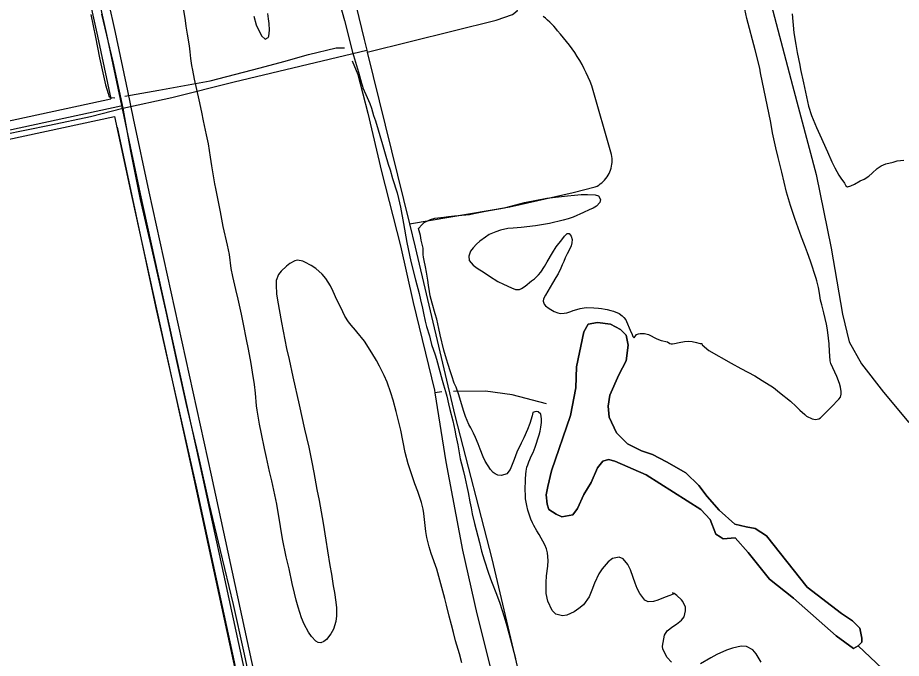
# Model space of a CAD drawing. Extents: x 3424494 to 3462436, y 522220 to 547718.
# Drawn here: x 3455349 to 3456839, y 542690 to 543771 of the extents above; entities that cross this region are included whole.
import ezdxf

# ---------------------------------------------------------------- set-up
doc = ezdxf.new("R2010")
doc.units = 0
for name, color, linetype in [('V-DTCH-CNTR', 7, 'Continuous'), ('V-ROAD-CNTR', 7, 'Continuous'), ('V-SITE-VEGE', 7, 'Continuous'), ('V-TOPO-SHOR', 7, 'Continuous')]:
    doc.layers.add(name, color=color, linetype=linetype)

msp = doc.modelspace()

# ---------------------------------------------------------------- linework, layer by layer
at = {"layer": 'V-DTCH-CNTR'}
msp.add_line((3455713.9, 543662.5), (3455937.7, 543715.7), dxfattribs=at)
for points in [[(3455938.5, 543712.3), (3456155.5, 543766.4), (3456183.4, 543775.8), (3456191.1, 543782.1), (3456195.1, 543791.7), (3456195.7, 543793), (3456195.6, 543799.2), (3456190.9, 543817.8), (3456178.2, 543851.9), (3456157.9, 543881.2), (3456143.7, 543909.1), (3456129.6, 543941.6), (3456116.9, 543983.4), (3456090, 544110.5), (3456056.1, 544270.1), (3455993.8, 544566.2), (3455931.5, 544852.9), (3455885.1, 545082.3), (3455830.8, 545327.2)], [(3455490.7, 543776.4), (3455509.4, 543695.9), (3455526.7, 543618.2), (3455539.4, 543545.5), (3455555.8, 543464.2), (3455575.1, 543379), (3455599.2, 543272.2), (3455617.4, 543189), (3455633.2, 543118.5), (3455652.6, 543034.9), (3455671.3, 542952.1), (3455690.4, 542872.3), (3455712.4, 542780.9), (3455729.6, 542702.3), (3455746, 542626.5), (3455759.5, 542558), (3455782.4, 542449.6), (3455801, 542365.6), (3455820.6, 542266.2), (3455829.2, 542226.6)], [(3456285.5, 543475.6), (3456322.7, 543485.2), (3456325.7, 543486.7), (3456328.5, 543488.4), (3456331.2, 543490.2), (3456333.8, 543492.3), (3456336.2, 543494.5), (3456338.5, 543496.8), (3456340.6, 543499.4), (3456342.6, 543502), (3456344.3, 543504.8), (3456345.9, 543507.7), (3456347.3, 543510.7), (3456348.5, 543513.7), (3456349.5, 543516.9), (3456350.2, 543520.1), (3456350.8, 543523.3), (3456351.1, 543526.6), (3456351.3, 543529.9), (3456351.2, 543533.1), (3456350.9, 543536.4), (3456350.3, 543539.7), (3456317, 543655.9), (3456314.1, 543663.1), (3456310.9, 543670.4), (3456307.6, 543677.5), (3456304.1, 543684.5), (3456300.4, 543691.4), (3456296.5, 543698.3), (3456292.4, 543705), (3456288.1, 543711.6), (3456283.7, 543718.1), (3456279.1, 543724.4), (3456274.3, 543730.7), (3456269.4, 543736.8), (3456264.3, 543742.8), (3456259, 543748.6), (3456256, 543752.5), (3456252.8, 543756.2), (3456249.5, 543759.8), (3456246, 543763.3), (3456242.4, 543766.6), (3456238.6, 543769.8), (3456234.7, 543772.8)], [(3455325.4, 543573.7), (3455402.8, 543589.4), (3455471.7, 543604.1), (3455526.7, 543618.2), (3455609.2, 543636.1), (3455713.9, 543662.5)], [(3456009.6, 543422.7), (3456178.6, 543451.7), (3456285.5, 543475.6)]]:
    msp.add_lwpolyline(points, dxfattribs=at)
at = {"layer": 'V-ROAD-CNTR'}
for points in [[(3455233.8, 544611.3), (3455300.5, 544589.2), (3455310.1, 544570.9), (3455341.6, 544456.8), (3455381.1, 544271.2), (3455498.7, 543742.4), (3455555.6, 543473.7), (3455660.7, 542995.9), (3455745.1, 542606.2), (3455870.9, 542018.7), (3455963.5, 541628.7), (3455996.7, 541458.4), (3456054.2, 541203.5), (3456082.1, 541129.5), (3456084, 541056.6), (3456109, 540947.8), (3456190.4, 540583.2), (3456210.7, 540538.7), (3456239.3, 540392.9), (3456286.8, 540158.8)], [(3455796.1, 544332), (3455875.9, 543970.9), (3455933.2, 543733.8), (3455937.7, 543715.7), (3455938.5, 543712.3), (3456009.6, 543422.7), (3456019.2, 543383.6), (3456086.1, 543100), (3456148.2, 542858.3), (3456223.1, 542540.6), (3456315.4, 542159.4), (3456430.3, 541646.4)], [(3455395.3, 544276.5), (3455395.7, 544274.4), (3455513.3, 543745.6), (3455534.1, 543647.5)], [(3455368.3, 544259.5), (3455484, 543739.2), (3455506.4, 543633.5)], [(3455534.1, 543647.5), (3455544, 543600.5)], [(3454990.7, 543506.8), (3455523.3, 543621.8)], [(3455001.7, 543524.5), (3455506.4, 543633.5)], [(3455009, 543495.4), (3455512.6, 543604.2)], [(3455512.6, 543604.2), (3455540.9, 543470.5), (3455646.1, 542992.7), (3455730.5, 542603), (3455836.3, 542108.6)], [(3455544, 543600.5), (3455570.2, 543476.9), (3455675.4, 542999.1), (3455759.8, 542609.4), (3455866, 542113.2)]]:
    msp.add_lwpolyline(points, dxfattribs=at)
at = {"layer": 'V-SITE-VEGE'}
for points in [[(3455889.3, 543804.7), (3455900, 543765.9), (3455913.6, 543712.3), (3455923.6, 543678.5), (3455928.5, 543660.1), (3455930.4, 543654.9), (3455931.1, 543652.3), (3455938.4, 543636.1), (3455942.6, 543625.6), (3455945.3, 543618), (3455949.2, 543605.6), (3455952.3, 543596.8), (3455963.9, 543556.8), (3455968.5, 543540.8), (3455973.7, 543523.4), (3455976.8, 543514.2), (3455980.9, 543499.3), (3455988.6, 543475.1), (3455991.3, 543465.5), (3455994.4, 543450.9), (3455999.3, 543423.6), (3456005, 543391.4), (3456011.8, 543359.4), (3456019.8, 543328.7), (3456025.8, 543305.3), (3456028.2, 543294.7), (3456031.6, 543280.7), (3456033.2, 543272.1), (3456036, 543258.9), (3456038.4, 543249.7), (3456043.1, 543234.3), (3456044.2, 543228.9), (3456046.9, 543219.7), (3456052.7, 543202.3), (3456055.2, 543194.5), (3456064.6, 543159.5), (3456066.8, 543151.7), (3456070.4, 543140), (3456072.5, 543132.2), (3456075.6, 543119.4), (3456077.7, 543110.1), (3456082.5, 543090.7), (3456086.2, 543075.3), (3456087.9, 543065.7), (3456090.8, 543050.5), (3456095.2, 543026.7), (3456097, 543018.5), (3456100.8, 543005.3), (3456103, 542995.9), (3456106.1, 542980.2), (3456108.4, 542970), (3456111.5, 542954.2), (3456113.3, 542944.2), (3456115.3, 542934), (3456119.2, 542917.6), (3456127.5, 542885.4), (3456130.8, 542871), (3456135.7, 542856.2), (3456142.7, 542834), (3456147.6, 542819.6), (3456156.4, 542798.3), (3456161.6, 542783.5), (3456169.3, 542760.3), (3456173.9, 542745.1), (3456179.8, 542721.9)], [(3456698.8, 543315.4), (3456696.4, 543326.8), (3456694.8, 543331), (3456685.4, 543360.2), (3456680.4, 543373.9), (3456675.3, 543387.5), (3456670.5, 543400.7), (3456658.9, 543432.2), (3456651.9, 543453.8), (3456644.9, 543476.6), (3456636.9, 543510), (3456630.8, 543534.6), (3456627.1, 543551), (3456621.7, 543576.4), (3456618.6, 543593.9), (3456601.3, 543677.8), (3456599.9, 543685.4), (3456592.2, 543716.2), (3456578.4, 543769.4), (3456573, 543792.6)], [(3455631.8, 543765.7), (3455629.5, 543783)], [(3455747.4, 543773.3), (3455751.3, 543758.7), (3455760, 543740), (3455766.2, 543734.3), (3455771.3, 543737.2), (3455772.5, 543739.6), (3455773.7, 543749.7), (3455773.3, 543760.9), (3455772, 543768.5), (3455770.7, 543777.9)], [(3456654.4, 543777.1), (3456657.4, 543745), (3456660.5, 543725.2), (3456663, 543711.7), (3456667.3, 543690.5), (3456668.5, 543683.3), (3456673.5, 543660.7), (3456676.8, 543644.9), (3456682.4, 543621.1), (3456687.1, 543605.9), (3456695.4, 543585.3), (3456701.3, 543573), (3456714.4, 543544.3), (3456721.3, 543527.5), (3456726.3, 543517.5), (3456733.4, 543505.2), (3456736.9, 543499.8), (3456742.6, 543491.5), (3456745.1, 543487.3), (3456747.8, 543485.2), (3456753.4, 543486.9), (3456759.4, 543489.8), (3456769.3, 543495.4), (3456775.9, 543498.3), (3456783.8, 543503.5), (3456789.2, 543508.2), (3456797.9, 543516.2), (3456804.8, 543520.9), (3456812.6, 543524.4), (3456824.6, 543527.1), (3456831.6, 543529), (3456842.6, 543530.2)], [(3455844, 543352.7), (3455833.2, 543358.5), (3455829.8, 543359.9), (3455820.9, 543361.7), (3455816.1, 543360.8), (3455808, 543356.1), (3455802.4, 543351.6), (3455793.3, 543343.4), (3455789, 543337.3), (3455784.9, 543327.4), (3455784.7, 543319.3), (3455785.5, 543305.1), (3455787.1, 543294.1), (3455793.8, 543256.4), (3455802.2, 543212.5), (3455806.5, 543194.3), (3455812.8, 543165.1), (3455823.5, 543117.9), (3455832.6, 543076.6), (3455836.2, 543062.6), (3455840.1, 543046.6), (3455845, 543021.2), (3455848.1, 543003.4), (3455853.6, 542975.2), (3455857.1, 542956.3), (3455862.6, 542927.9), (3455864.2, 542918.1), (3455868.5, 542889.4), (3455871.6, 542871.6), (3455875.5, 542846.7), (3455878.1, 542832.1), (3455881.1, 542812.3), (3455883.3, 542801.1), (3455885.2, 542785.2), (3455886.3, 542775.6), (3455886.4, 542762), (3455885.5, 542752.5), (3455881.3, 542739.2), (3455877, 542731.5), (3455869.8, 542722.1), (3455865.2, 542718.8), (3455860.4, 542716.5), (3455855.4, 542717), (3455851.7, 542719.2), (3455844.6, 542726.9), (3455839.4, 542734.6), (3455832.2, 542748), (3455827.8, 542758.5), (3455822, 542776.7), (3455818.6, 542788.5), (3455815.6, 542799.9), (3455811.9, 542816.5), (3455806.7, 542841.4), (3455801.7, 542861.4), (3455795.8, 542891.6), (3455792.4, 542912.6), (3455785.9, 542950.3), (3455782.4, 542965.9), (3455777.4, 542989.7), (3455773.9, 543005.5), (3455768.5, 543028.7), (3455765.2, 543044), (3455760.4, 543068.6), (3455756.9, 543085), (3455752.7, 543109), (3455751.6, 543116.3), (3455749.8, 543137.5), (3455748.1, 543151.8), (3455744.8, 543173), (3455742.5, 543187.6), (3455738.3, 543211.7), (3455735, 543227.7), (3455729.9, 543253.5), (3455726.2, 543270.7), (3455721, 543295.9), (3455716.7, 543312.3), (3455712.1, 543334), (3455709.3, 543347.8), (3455706, 543371), (3455702.8, 543387.2), (3455695.6, 543418.7), (3455690.8, 543443.1), (3455683.3, 543482.7), (3455681.7, 543490.3), (3455676.2, 543521), (3455674.3, 543535.4), (3455670.7, 543557.7), (3455667.5, 543573.3), (3455662.4, 543596.7), (3455659.4, 543611.5), (3455655, 543631.9), (3455647, 543667), (3455644.3, 543682), (3455643, 543690.2), (3455641.6, 543697.6), (3455641, 543701.6), (3455639.8, 543713.2), (3455638.6, 543723.1), (3455635.6, 543742.9), (3455633.2, 543756.3), (3455631.8, 543765.7)], [(3456092.6, 543134.5), (3456088.1, 543147.3), (3456085, 543154.5), (3456081.2, 543166.7), (3456078.4, 543174.8), (3456074.6, 543186), (3456071.9, 543194.8), (3456067.6, 543209.8), (3456061.1, 543235.8), (3456059.1, 543246.6), (3456055.5, 543262.1), (3456052.9, 543271.3), (3456047.6, 543289), (3456044.5, 543301.4), (3456043.2, 543308.7), (3456041.6, 543319.7), (3456040.7, 543327.9), (3456038.4, 543341.7), (3456036.5, 543350.3), (3456034.5, 543361.1), (3456033.4, 543366.5), (3456032.9, 543371.4), (3456032.8, 543379.4), (3456032.5, 543382.2), (3456029.3, 543395.4), (3456027.9, 543403.4), (3456024.9, 543415.2), (3456031, 543421.8), (3456034.6, 543425), (3456044.8, 543430.2), (3456052.2, 543432.4), (3456067.4, 543434), (3456075.6, 543435.2), (3456085.2, 543436.5), (3456110.7, 543438.8), (3456120.9, 543441.2), (3456137.5, 543444.5), (3456169.6, 543450), (3456203.6, 543458.8), (3456241, 543466.5), (3456255.9, 543467.8), (3456275.7, 543470.1), (3456287.6, 543471.3), (3456299.2, 543472.3), (3456309.8, 543472.7), (3456322.3, 543472.1), (3456328, 543470), (3456331.5, 543464.2), (3456330.2, 543459), (3456325, 543452.7), (3456318.9, 543449.4), (3456312.7, 543446.8), (3456303.1, 543441.8), (3456285.2, 543434.3), (3456277.2, 543431.2), (3456268.8, 543429.4), (3456245.8, 543423.8), (3456221.9, 543419.4), (3456198.1, 543416.8), (3456184.6, 543415.7), (3456175.6, 543415), (3456163.2, 543412.1), (3456155.2, 543409.6), (3456143.8, 543404.8), (3456137.5, 543400.7), (3456128.2, 543393.7), (3456122.4, 543388.4), (3456116.7, 543382.4), (3456112.4, 543376.7), (3456109.7, 543368.2), (3456110.4, 543361.4), (3456116.8, 543353.1), (3456123.5, 543348.2), (3456135.5, 543341), (3456144.6, 543334.9), (3456158.4, 543325.9), (3456167.8, 543321), (3456181.3, 543315.2), (3456188.2, 543312.5), (3456195, 543312.2), (3456198.6, 543314.1), (3456204.6, 543317.8), (3456215.1, 543327), (3456220.4, 543330.1), (3456227.2, 543336.9), (3456231.1, 543341.4), (3456237, 543350.9), (3456241.6, 543359), (3456250.4, 543374.3), (3456256.9, 543384), (3456266.5, 543396), (3456270.8, 543402.1), (3456275.6, 543406.8), (3456278.8, 543406.5), (3456282.1, 543402.1), (3456283.6, 543396.5), (3456283.5, 543391.1), (3456282, 543385.8), (3456277.9, 543377.5), (3456275.4, 543372.1), (3456272.1, 543365.4)], [(3456272.1, 543365.4), (3456269.8, 543359.5), (3456267.1, 543353.8), (3456264.9, 543348), (3456260.1, 543338.5), (3456256.4, 543332.2), (3456250.5, 543322.8), (3456246.8, 543316.3), (3456238.8, 543302.9), (3456235.3, 543296.7), (3456234.7, 543292.4), (3456236.6, 543287.6), (3456238.9, 543284.5), (3456245, 543280.1), (3456253.5, 543275.3), (3456259.4, 543272.7), (3456263.8, 543271.6), (3456270.4, 543272.1), (3456274.7, 543272.8), (3456281.3, 543274.9), (3456285.6, 543276.6), (3456291.8, 543278.7), (3456297, 543280), (3456307.1, 543281.6), (3456320.3, 543281.4), (3456328.2, 543280.6), (3456333, 543280), (3456339.2, 543279.3), (3456342.7, 543278.6), (3456348.9, 543276.9), (3456353.2, 543275.8), (3456362.9, 543271.9), (3456368.2, 543268), (3456371, 543265.2), (3456374.1, 543261.2), (3456375.6, 543258.1), (3456381.4, 543243.9), (3456384.8, 543236.5), (3456386.2, 543233.1), (3456388.5, 543230.8), (3456392.4, 543236.2), (3456395.8, 543237.7), (3456398.2, 543238.1), (3456402.4, 543238.2), (3456405.8, 543238.1), (3456412.5, 543236.4), (3456426.3, 543229), (3456433.7, 543226.5), (3456444.2, 543223.9), (3456448.5, 543220.9), (3456450.5, 543220.4), (3456452.7, 543220.8), (3456456.5, 543220.9), (3456464, 543222.6), (3456473.4, 543224.8), (3456479.8, 543225.1), (3456485.8, 543224.4), (3456493.5, 543222.9), (3456497.3, 543221.7), (3456499.5, 543221.4), (3456502.1, 543221.4), (3456503, 543218.8), (3456514.2, 543209.2), (3456551.9, 543187.9), (3456568, 543179), (3456591.5, 543166.5), (3456604.3, 543158.7), (3456623.4, 543146.7), (3456633.5, 543138.5), (3456651.9, 543123.9), (3456661.5, 543114.8), (3456667.4, 543108.7), (3456675.7, 543101.6), (3456679, 543098.9), (3456688.5, 543094), (3456693.8, 543093.1), (3456699.8, 543094), (3456702.6, 543095.9), (3456712.2, 543105.9), (3456720.5, 543114), (3456733, 543127.1), (3456735.9, 543130.4), (3456737.2, 543136), (3456737.2, 543140), (3456736.2, 543147.5), (3456734.5, 543153.5), (3456729.7, 543165.6), (3456719.9, 543187.2), (3456718.6, 543192), (3456717.9, 543200.2), (3456717.5, 543207.6), (3456716.9, 543220.7), (3456716, 543229.9), (3456714.1, 543244.3), (3456712.3, 543253.9), (3456710.2, 543263.5), (3456707.8, 543272.7), (3456704.4, 543286.1), (3456702.6, 543294.1), (3456700.6, 543306), (3456698.8, 543315.4)], [(3456097.6, 542682.6), (3456093.6, 542697.8), (3456087.4, 542719.8), (3456083.7, 542733.8), (3456080.5, 542746.8), (3456076.4, 542761.2), (3456071.9, 542779.8), (3456068.9, 542791.4), (3456055.4, 542840.4), (3456045.9, 542867.3), (3456042.5, 542878.1), (3456038.6, 542893.9), (3456037, 542904.3), (3456035.2, 542919.2), (3456033.7, 542934.6), (3456032.8, 542941.8), (3456030, 542952.8), (3456023.6, 542971.4), (3456018.6, 542984.4), (3456007.2, 543018.3), (3456002.4, 543037.5), (3455994.9, 543075), (3455987, 543106.6), (3455982, 543125.4), (3455978.2, 543137.8), (3455971.7, 543155.8), (3455966.9, 543167.3), (3455959, 543182.9), (3455953.8, 543192.6), (3455946.3, 543205.6), (3455933.5, 543225), (3455920.8, 543240.7), (3455918.6, 543243.5), (3455911.4, 543252), (3455906.9, 543257.9), (3455900.7, 543267.5), (3455897.1, 543274.6), (3455891.7, 543286.2), (3455887.3, 543295), (3455880.7, 543308.9), (3455876.5, 543318.3), (3455868.5, 543330.6), (3455862.5, 543338.3), (3455851.7, 543347.8), (3455844, 543352.7)], [(3456470.2, 542786.3), (3456468.3, 542789.1), (3456460.4, 542796.2), (3456455.5, 542799.4), (3456453, 542800.9), (3456454.1, 542798.3), (3456448.5, 542796), (3456440.7, 542793.3), (3456428.3, 542788.4), (3456420.9, 542786.3), (3456411.7, 542785.7), (3456406, 542788.5), (3456398, 542799.6), (3456393.3, 542808.1), (3456389.9, 542816.9), (3456386.5, 542826.3), (3456381.9, 542839.5), (3456377.5, 542848.3), (3456369.5, 542858), (3456362.8, 542860.9), (3456351.8, 542858.7), (3456344.5, 542853.1), (3456334.4, 542841.1), (3456328.5, 542832.8), (3456321.2, 542817.2), (3456316.8, 542805.4), (3456312.5, 542793.9), (3456302.9, 542780.3), (3456295.2, 542774.1), (3456287, 542768.8), (3456274.7, 542763.3), (3456267.3, 542761.8), (3456256, 542764.8), (3456249.8, 542770.9), (3456242.5, 542786.7), (3456240.1, 542799.7), (3456239.8, 542818.2), (3456240.8, 542829.5), (3456242.9, 542845.6), (3456243.2, 542855.2), (3456242.4, 542868.3), (3456240.6, 542875.1), (3456237.5, 542881.8), (3456228, 542899.1), (3456224.2, 542905.5), (3456219.1, 542914.3), (3456216.8, 542919), (3456214.1, 542925.2), (3456212.2, 542930.2), (3456209, 542940.2), (3456207.2, 542948.2), (3456205.4, 542959.4), (3456204.9, 542965.5), (3456204.4, 542974.3), (3456204.5, 542979.9), (3456205, 542985.9), (3456205.1, 542992.4), (3456205.5, 543001), (3456206.1, 543006.1), (3456207.6, 543012.5), (3456208.9, 543016.3), (3456211, 543021.8), (3456215.5, 543032.1), (3456218, 543037.4), (3456221.4, 543046.5), (3456228.3, 543066.9), (3456229.8, 543073.2), (3456231.1, 543080), (3456232, 543088.1), (3456232.3, 543094.3), (3456231.4, 543098.3), (3456230.7, 543102.1), (3456226.7, 543106), (3456223.4, 543106.6), (3456220.8, 543106), (3456217.6, 543104.7), (3456216.5, 543099.4), (3456212.5, 543086.1), (3456208.7, 543076.2), (3456202.3, 543062.2), (3456197.6, 543053.1), (3456190.5, 543037.7), (3456186.2, 543025.6), (3456179.1, 543008.6), (3456173.6, 543001.5), (3456164.6, 542998.3), (3456158.6, 542999.4), (3456153.9, 543001.4), (3456150.5, 543003.7), (3456146.3, 543008.7), (3456137.1, 543023), (3456133.9, 543030.1), (3456128.5, 543042.9), (3456125.3, 543051.7), (3456120.7, 543062.9), (3456117.4, 543069.8), (3456112.8, 543079), (3456109.7, 543084.8), (3456103.8, 543098.3), (3456100.5, 543108.1), (3456092.6, 543134.5)], [(3456451.4, 542684), (3456444, 542691.9), (3456436.8, 542706), (3456435.9, 542711), (3456439.4, 542729.4), (3456443.7, 542736.7), (3456453.2, 542744.1), (3456459.6, 542748), (3456468.3, 542754.6), (3456472.6, 542760.1), (3456474.9, 542770.1), (3456474.7, 542776.8), (3456470.2, 542786.3)], [(3456179.8, 542721.9), (3456188.3, 542689.9)], [(3456602.5, 542683.7), (3456593.8, 542697.6), (3456588.3, 542704.4), (3456577.7, 542710.4), (3456568.7, 542710.7), (3456553.9, 542707.6), (3456543.7, 542703.8), (3456527.9, 542696.9), (3456517.4, 542691.1), (3456500.3, 542680.8)]]:
    msp.add_lwpolyline(points, dxfattribs=at)
msp.add_lwpolyline([(3456291.2, 543182.1), (3456289.9, 543146.3), (3456280.8, 543099.7), (3456248.8, 543006.4), (3456242.8, 542980), (3456239.7, 542966), (3456241.4, 542950.5), (3456244.6, 542941.2), (3456257, 542933.5), (3456266.4, 542928.9), (3456285, 542932.1), (3456292.7, 542943), (3456303.4, 542966.4), (3456315.7, 542986.6), (3456326.4, 543011.5), (3456335.6, 543022.5), (3456344.9, 543025.6), (3456355.8, 543022.6), (3456408.7, 542999.6), (3456500.6, 542941.2), (3456516.3, 542924.2), (3456525.7, 542899.5), (3456533.5, 542894.9), (3456538.2, 542891.8), (3456558.4, 542893.5), (3456580.3, 542868.8), (3456616.2, 542824), (3456656.8, 542791.6), (3456728.6, 542728.4), (3456758.2, 542706.9), (3456765.9, 542711.6), (3456772.1, 542717.8), (3456772, 542724.1), (3456768.8, 542741.1), (3456756.3, 542753.4), (3456737.6, 542765.7), (3456679.9, 542810.4), (3456611.1, 542896.9), (3456592.4, 542909.2), (3456576.9, 542912.2), (3456558.2, 542916.7), (3456531.7, 542939.9), (3456511.4, 542963), (3456497.3, 542981.6), (3456475.4, 543003.2), (3456442.7, 543021.6), (3456419.4, 543033.8), (3456400.7, 543039.9), (3456377.3, 543052.2), (3456358.6, 543070.7), (3456346, 543097), (3456344.4, 543115.6), (3456347.4, 543134.3), (3456362.7, 543168.5), (3456374.9, 543191.9), (3456377.9, 543218.3), (3456374.7, 543235.3), (3456365.3, 543244.6), (3456348.2, 543253.8), (3456326.4, 543256.8), (3456310.9, 543253.6), (3456303.2, 543241.1)], close=True, dxfattribs=at)
at = {"layer": 'V-TOPO-SHOR'}
msp.add_line((3456064.1, 543139.5), (3456052.4, 543137.9), dxfattribs=at)
for points in [[(3456613.7, 543814.6), (3456655, 543656.5), (3456694.8, 543506.2), (3456720.4, 543382.2), (3456739.7, 543270.6), (3456750.8, 543224.1), (3456771.2, 543186.9), (3456808.8, 543139.1), (3456851, 543088.1)], [(3455472.3, 543776.2), (3455480.2, 543737.8), (3455487.3, 543702.7), (3455497.3, 543657.1), (3455501.7, 543642.7), (3455503, 543638.3), (3455505.7, 543636), (3455512.8, 543635.5)], [(3455839.4, 543708.5), (3455885.9, 543719.7), (3455899.8, 543719.8)], [(3455529.9, 543638.5), (3455587.1, 543648.4), (3455673.7, 543664.2), (3455757.9, 543685.9), (3455798, 543696.5), (3455839.4, 543708.5)], [(3455913.2, 543698.1), (3455922.6, 543674.9), (3455939.3, 543609.8), (3455962.4, 543511.4), (3455994.3, 543385.9), (3456015.8, 543290.5), (3456051.6, 543142.5), (3456052.4, 543137.9), (3456071, 543021.6), (3456099.1, 542872.8), (3456123, 542765.1), (3456151.7, 542651.2), (3456172.5, 542550.4), (3456191.6, 542460.5), (3456235.4, 542286.9), (3456258.6, 542169.9), (3456289.6, 542049.8)], [(3455516.9, 543586.1), (3455581.7, 543283.7), (3455650.5, 542977.2), (3455714, 542684.5), (3455768.4, 542416.6), (3455790.1, 542323.1)], [(3456291.2, 543182.1), (3456303.2, 543241.1), (3456310.9, 543253.6), (3456326.4, 543256.8), (3456348.2, 543253.8), (3456365.3, 543244.6), (3456374.7, 543235.3), (3456377.9, 543218.3), (3456374.9, 543191.9), (3456362.7, 543168.5), (3456347.4, 543134.3), (3456344.4, 543115.6), (3456346, 543097), (3456358.6, 543070.7), (3456377.3, 543052.2), (3456400.7, 543039.9), (3456419.4, 543033.8), (3456442.7, 543021.6), (3456475.4, 543003.2), (3456497.3, 542981.6), (3456511.4, 542963), (3456531.7, 542939.9), (3456558.2, 542916.7), (3456576.9, 542912.2), (3456592.4, 542909.2), (3456611.1, 542896.9), (3456679.9, 542810.4), (3456737.6, 542765.7), (3456756.3, 542753.4), (3456768.8, 542741.1), (3456772, 542724.1), (3456772.1, 542717.8), (3456765.9, 542711.6), (3456758.2, 542706.9), (3456728.6, 542728.4), (3456656.8, 542791.6), (3456616.2, 542824), (3456580.3, 542868.8), (3456558.4, 542893.5), (3456538.2, 542891.8), (3456533.5, 542894.9), (3456525.7, 542899.5), (3456516.3, 542924.2), (3456500.6, 542941.2), (3456408.7, 542999.6), (3456355.8, 543022.6), (3456344.9, 543025.6), (3456335.6, 543022.5), (3456326.4, 543011.5), (3456315.7, 542986.6), (3456303.4, 542966.4), (3456292.7, 542943), (3456285, 542932.1), (3456266.4, 542928.9), (3456257, 542933.5), (3456244.6, 542941.2), (3456241.4, 542950.5), (3456239.7, 542966), (3456242.8, 542980), (3456248.8, 543006.4), (3456280.8, 543099.7), (3456289.9, 543146.3), (3456291.2, 543182.1)], [(3456240.4, 543119.7), (3456182.8, 543134.8), (3456137.8, 543140.8), (3456083.5, 543140.4)], [(3456842.4, 542637.6), (3456825.3, 542653), (3456806.5, 542673.1), (3456765.9, 542711.6)]]:
    msp.add_lwpolyline(points, dxfattribs=at)

doc.saveas('drawing.dxf')
